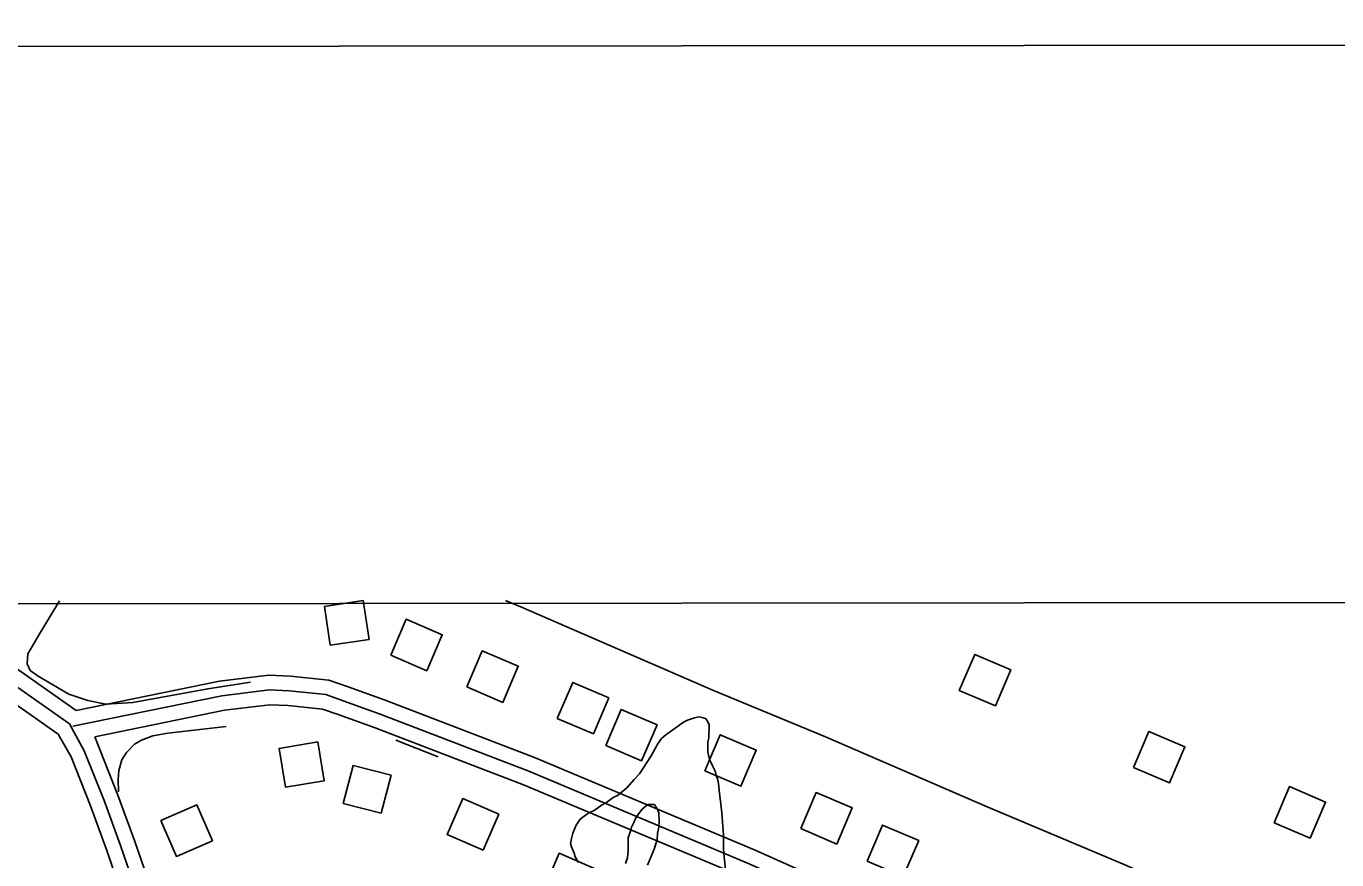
# Model space of a CAD drawing. Extents: x 3297735 to 3335592, y 670436 to 695807.
# Drawn here: x 3313866 to 3315202, y 693748 to 694598 of the extents above; entities that cross this region are included whole.
import ezdxf

# ---------------------------------------------------------------- set-up
doc = ezdxf.new("R2010")
doc.units = 0
for name, color, linetype in [('V-ANNO-SYMB', 7, 'Continuous'), ('V-BLDG-OTLN', 7, 'Continuous'), ('V-GRID-FRAM', 7, 'Continuous'), ('V-ROAD-CNTR', 7, 'Continuous'), ('V-SITE-VEGE', 7, 'Continuous'), ('V-TOPO-SHOR', 7, 'Continuous')]:
    doc.layers.add(name, color=color, linetype=linetype)

msp = doc.modelspace()

# ---------------------------------------------------------------- linework, layer by layer
at = {"layer": 'V-ANNO-SYMB'}
msp.add_lwpolyline([(3301092, 671647.5), (3334175.2, 671681.1), (3334151.9, 694597.7), (3301068.7, 694564), (3301092, 671647.5)], dxfattribs=at)
at = {"layer": 'V-BLDG-OTLN'}
for points in [[(3314175.7, 693966.5), (3314215.3, 693972.3), (3314209.4, 694011.9), (3314169.9, 694006)], [(3314237.3, 693956.2), (3314274.1, 693940.4), (3314289.8, 693977.2), (3314253, 693992.9)], [(3314314.9, 693923.9), (3314351.7, 693908.2), (3314367.4, 693945), (3314330.6, 693960.7)], [(3314817.1, 693920.3), (3314853.9, 693904.6), (3314869.6, 693941.4), (3314832.8, 693957.1)], [(3314407.2, 693891.7), (3314444, 693876), (3314459.7, 693912.8), (3314422.9, 693928.5)], [(3314456.5, 693864.3), (3314493.2, 693848.5), (3314509, 693885.3), (3314472.2, 693901)], [(3314557.6, 693838.4), (3314594.4, 693822.7), (3314610.1, 693859.5), (3314573.3, 693875.2)], [(3314994.6, 693841.8), (3315031.4, 693826.1), (3315047.1, 693862.9), (3315010.3, 693878.6)], [(3314163, 693867.8), (3314123.5, 693861.3), (3314130, 693821.8), (3314169.5, 693828.3)], [(3314237.7, 693833.9), (3314198.9, 693843.9), (3314188.9, 693805.2), (3314227.6, 693795.2)], [(3315138, 693785.5), (3315174.8, 693769.8), (3315190.5, 693806.5), (3315153.7, 693822.3)], [(3314347.4, 693794.2), (3314310.7, 693810.1), (3314294.8, 693773.4), (3314331.5, 693757.5)], [(3314655.4, 693779.4), (3314692.2, 693763.7), (3314707.9, 693800.5), (3314671.1, 693816.2)], [(3314003, 693787.8), (3314018.9, 693751.1), (3314055.6, 693767.1), (3314039.6, 693803.8)], [(3314723.2, 693746.2), (3314760, 693730.5), (3314775.7, 693767.3), (3314738.9, 693783)], [(3314445.9, 693738.3), (3314409.2, 693754.3), (3314393.3, 693717.6), (3314430, 693701.6)]]:
    msp.add_lwpolyline(points, close=True, dxfattribs=at)
at = {"layer": 'V-GRID-FRAM'}
msp.add_lwpolyline([(3301851.4, 693996.5), (3333375, 694028.6), (3333401.5, 675844.1), (3301862, 675812)], close=True, dxfattribs=at)
at = {"layer": 'V-ROAD-CNTR'}
for points in [[(3313695.6, 694018.3), (3313898.3, 693875.9), (3313911.4, 693852.5), (3313931.1, 693802.7), (3313947.8, 693757.2), (3313958.7, 693725.3), (3313967.1, 693710.5)], [(3313727.2, 694014.4), (3313909.7, 693886.2), (3313924.9, 693858.9), (3313945.1, 693808.1), (3313961.9, 693762.2), (3313972.5, 693731.5), (3313988.8, 693702.8), (3314005, 693676.3), (3314038.4, 693645.4), (3314081.2, 693621.7), (3314171.9, 693576.7), (3314383.1, 693497.3), (3314466.8, 693461.4), (3314769.4, 693343.7), (3314950.2, 693266.7), (3314964.1, 693261.9), (3314985.3, 693263.9), (3315000.4, 693275.9), (3315004.5, 693283.7), (3315009.2, 693302.5), (3315028.8, 693358.5), (3315072.3, 693461.6), (3315098.9, 693533.5)], [(3313754.5, 694013.6), (3313916.6, 693899.8)], [(3315151.9, 693528.4), (3314848.7, 693650.4), (3314608.8, 693757.4), (3314383.9, 693852), (3314231.8, 693910.4), (3314193.9, 693923.9), (3314174.4, 693930.8), (3314135, 693934.9), (3314113, 693935.9), (3314062.8, 693929.7), (3313916.6, 693899.8)], [(3315146.3, 693514.5), (3314842.8, 693636.6), (3314602.9, 693743.6), (3314378.3, 693838.1), (3314226.6, 693896.3), (3314188.8, 693909.8), (3314171.1, 693916.1), (3314133.9, 693919.9), (3314113.6, 693920.8), (3314065.3, 693914.9), (3313913.2, 693883.8)], [(3315079.8, 693525.1), (3314836.9, 693622.8), (3314596.9, 693729.8), (3314372.7, 693824.2), (3314221.4, 693882.2), (3314183.8, 693895.7), (3314167.8, 693901.4), (3314132.8, 693905), (3314114.2, 693905.8), (3314067.7, 693900.1), (3313935.5, 693873)], [(3313935.5, 693873), (3313959.1, 693813.4), (3313976.1, 693767.2), (3313986.2, 693737.7), (3314001.7, 693710.4), (3314009.2, 693698.1)]]:
    msp.add_lwpolyline(points, dxfattribs=at)
at = {"layer": 'V-SITE-VEGE'}
for points in [[(3314428.9, 693745), (3314425.4, 693750.5), (3314424.4, 693754.4), (3314421.5, 693760.9), (3314420.5, 693764.3), (3314421.5, 693769.3), (3314423, 693774.7), (3314426.5, 693783.1), (3314430.5, 693789), (3314436.9, 693793.9), (3314439.9, 693795.9), (3314443.4, 693797.4), (3314446.8, 693799.3), (3314452.3, 693803.3), (3314457.3, 693806.2), (3314464.2, 693811.1), (3314468.6, 693813.1), (3314474.1, 693817.5), (3314478.1, 693821), (3314485.5, 693829.4), (3314491, 693835.3), (3314502.9, 693853.5), (3314508.4, 693863.4), (3314509.4, 693865.4), (3314513.4, 693871.3), (3314517.8, 693875.2), (3314529.7, 693883.6), (3314535.7, 693888), (3314540.1, 693890), (3314547, 693892.4), (3314552, 693893.4), (3314555.9, 693892.4), (3314558.4, 693891.9), (3314560.4, 693888.9), (3314561.9, 693885.4), (3314561.8, 693872.1), (3314560.8, 693867.6), (3314560.8, 693857.8), (3314562.2, 693849.8)], [(3314562.2, 693849.8), (3314564.2, 693846.4), (3314565.7, 693842.9), (3314568.6, 693837.5), (3314569.1, 693833), (3314570.6, 693830.5), (3314571.5, 693825.6), (3314572.5, 693815.7), (3314573.9, 693804.3), (3314574.9, 693795.4), (3314575.8, 693782.1), (3314576.8, 693773.2), (3314576.7, 693758.8), (3314577.2, 693750.4), (3314578.6, 693738.1)], [(3314499, 693742.3), (3314506, 693758.6), (3314509, 693768.5), (3314509.5, 693774.4), (3314510.6, 693780.8), (3314511.1, 693787.2), (3314510.6, 693795.6), (3314509.1, 693799.6), (3314506.2, 693804.1), (3314499.8, 693804.1), (3314497.8, 693802.6), (3314493.8, 693799.2), (3314490.3, 693794.7), (3314487.4, 693790.3), (3314485.4, 693786.3), (3314482.9, 693780.9), (3314481.9, 693777), (3314479.4, 693770.1), (3314479.3, 693756.7), (3314478.8, 693749.8), (3314476.8, 693743.9)]]:
    msp.add_lwpolyline(points, dxfattribs=at)
at = {"layer": 'V-TOPO-SHOR'}
msp.add_line((3314285.7, 693852.7), (3314242.4, 693869.5), dxfattribs=at)
for points in [[(3314094.2, 693928.9), (3314050.7, 693922), (3313974.5, 693908.1), (3313947, 693906.4), (3313928.4, 693910.2), (3313909.1, 693916.5), (3313878, 693934.9), (3313869.8, 693940.8), (3313866.5, 693947.5), (3313867.3, 693957.6), (3313880, 693979.1), (3313899.6, 694011.7)], [(3315200.5, 693647.8), (3315099.6, 693692.3), (3314985.3, 693742.9), (3314845.5, 693801.7), (3314680.7, 693872.9), (3314566.5, 693920.2), (3314370.6, 694005.2), (3314354.5, 694012.2)], [(3313959.9, 693817), (3313959.4, 693829.9), (3313960.1, 693838.7), (3313963, 693849.7), (3313968, 693857.2), (3313976.1, 693865.4), (3313983.3, 693869.8), (3313994.9, 693874), (3314010.1, 693876.8), (3314069.5, 693883.5)]]:
    msp.add_lwpolyline(points, dxfattribs=at)

doc.saveas('drawing.dxf')
